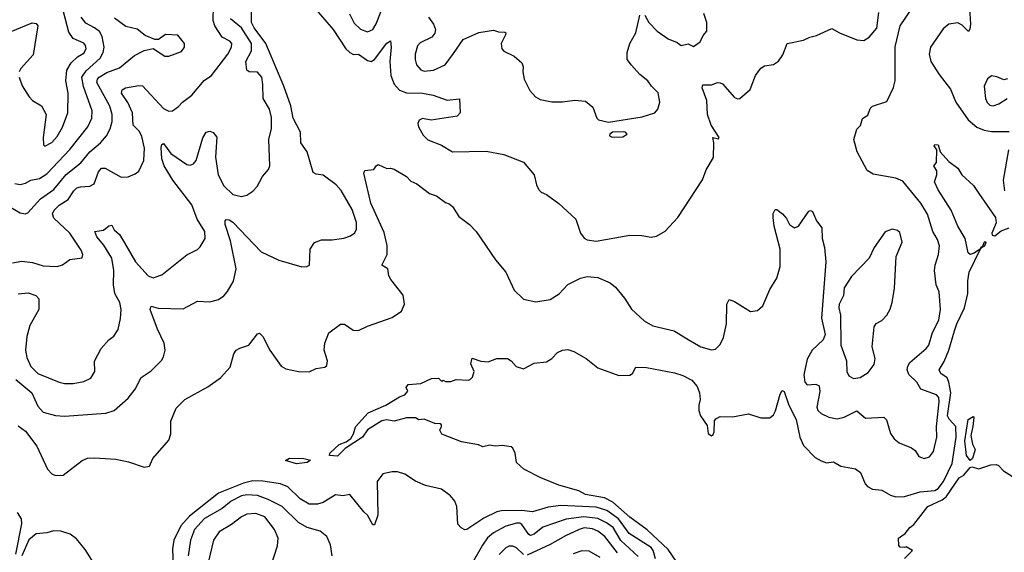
# Model space of a CAD drawing. Extents: x 1550320 to 1685906, y 509093 to 640511.
# Tile 399 of 532: x 1661673 to 1667228, y 563196 to 566200. Entities that reach past the tile are written whole.
import ezdxf

# ---------------------------------------------------------------- set-up
doc = ezdxf.new("R2010")
doc.units = 0

msp = doc.modelspace()

# ---------------------------------------------------------------- linework, layer by layer
at = {"layer": '0CON20XD'}
for points in [[(1663262.7, 566352.7), (1663441.2, 566145), (1663512.7, 566035), (1663535, 566015.6), (1663555.9, 566004.1), (1663585, 566005.5), (1663635, 565970), (1663655, 565963.5), (1663673.7, 565976.3), (1663745, 566068.1), (1663765, 566081.2), (1663769.1, 566045), (1663761, 565965), (1663767.5, 565885), (1663785, 565835.6), (1663815, 565802.8), (1663855, 565788.2), (1663945, 565785.3), (1664005, 565774.6), (1664085, 565745.6), (1664155, 565753.3), (1664158, 565675), (1664140, 565655), (1663995, 565633.6), (1663945, 565643.3), (1663927, 565633), (1663919.5, 565615), (1663923.3, 565595), (1663948.6, 565548.6), (1663975, 565521.4), (1664052.7, 565492.7), (1664115, 565453.8), (1664305, 565459.2), (1664405, 565439.2), (1664515, 565395.8), (1664575.8, 565325), (1664587.7, 565267.7), (1664601.2, 565241.2), (1664615, 565226.7), (1664645, 565213.3), (1664714.1, 565164.1), (1664811.2, 565075), (1664837.5, 564995), (1664857.9, 564967.9), (1664875, 564957.5), (1664925, 564950.8), (1665115, 564984), (1665183.6, 564983.6), (1665235, 564973.8)], [(1663532.8, 566232.8), (1663559.9, 566179.9), (1663595, 566146.5), (1663635, 566131.5), (1663664.7, 566145.3), (1663684.2, 566175.8), (1663765, 566383.8)], [(1661650.4, 564170.4), (1661741.1, 564095), (1661775, 564020.6), (1661805, 563986), (1661875, 563968.1), (1661925, 563963.3), (1662158.9, 563981.1), (1662205, 563995.7), (1662285.4, 564064.6), (1662324.2, 564115), (1662358.7, 564181.3), (1662415, 564218.8), (1662472.7, 564277.3), (1662485, 564297.5), (1662493.9, 564336.1), (1662488.6, 564375), (1662450.4, 564455), (1662408.6, 564565), (1662415, 564583.8), (1662453.3, 564573.3), (1662595, 564569.5), (1662675, 564612.2), (1662745, 564608.9), (1662795, 564621.9), (1662825, 564642.9), (1662845, 564667.1), (1662878.3, 564725), (1662894.7, 564795), (1662862.8, 564952.8), (1662832.5, 565045), (1662832, 565065), (1662838, 565072), (1662855, 565070.6), (1662875, 565058.1), (1663035, 564890), (1663135, 564843.8), (1663265, 564806.7), (1663293, 564807), (1663307.5, 564815), (1663312, 564905), (1663335.9, 564944.1), (1663375, 564958), (1663435, 564958.1), (1663502.2, 564967.8), (1663539.1, 564980.9), (1663563, 564997), (1663572.1, 565017.9), (1663573.5, 565056.5), (1663549.2, 565129.2), (1663486, 565236), (1663459, 565269), (1663385, 565323.1), (1663345, 565328.5), (1663328.8, 565338.8), (1663294.3, 565454.3), (1663258.9, 565505), (1663256.6, 565565), (1663215.8, 565645), (1663202.2, 565715), (1663163.7, 565825), (1663060.7, 566065), (1662995, 566154.6), (1662980.8, 566185), (1662982, 566305)], [(1661631.3, 564828.7), (1661685, 564838.5), (1661745, 564831.1), (1661805, 564812.3), (1661885, 564807.5), (1661915, 564816.9), (1661955, 564847.1), (1662025, 564857.5), (1662028.8, 564875), (1662019.3, 564899.3), (1661956.4, 564996.4), (1661865, 565080), (1661858.2, 565105), (1661868.2, 565125), (1661895, 565154), (1661945.5, 565185), (1661977.5, 565235), (1661995, 565250.7), (1662015, 565258), (1662068.3, 565261.7), (1662092.9, 565275), (1662118.1, 565341.9), (1662135, 565362.2), (1662155, 565362.5), (1662245, 565311.9), (1662285, 565314), (1662325, 565330), (1662345, 565346), (1662372.5, 565405), (1662376.3, 565475), (1662361.6, 565541.6), (1662349.2, 565569.2), (1662312.1, 565605), (1662308.6, 565675), (1662282.2, 565732.2), (1662247.5, 565785), (1662250, 565805), (1662270, 565815), (1662345, 565829.5), (1662365, 565826.9), (1662485, 565699.4), (1662513.6, 565683.6), (1662535, 565685.6), (1662569.5, 565710.5), (1662591.4, 565735), (1662644.2, 565775), (1662713.9, 565856.1), (1662754.6, 565885.4), (1662846.2, 566005), (1662867.1, 566045), (1662869.4, 566065), (1662858.6, 566078.6), (1662815, 566101.1), (1662773.5, 566165), (1662763.8, 566195), (1662765.3, 566275)], [(1661665, 563910), (1661705, 563878.8), (1661769.1, 563795), (1661829.2, 563665), (1661855, 563638.8), (1661875, 563629.1), (1661918.5, 563631.5), (1662025, 563713.1), (1662055, 563726.7), (1662095, 563729.5), (1662215, 563721.2), (1662286.9, 563706.9), (1662375, 563676.2), (1662405, 563682.5), (1662410, 563695), (1662423.3, 563725), (1662515, 563827.5), (1662525.5, 563864.5), (1662524.7, 563935.3), (1662555, 564008), (1662605, 564058), (1662735, 564128.6), (1662805, 564179.2), (1662860.3, 564239.7), (1662881.2, 564315), (1662893.8, 564335), (1662915, 564348), (1662966.1, 564363.9), (1663015, 564427.5), (1663025, 564432.5), (1663045, 564413.8), (1663083.5, 564335), (1663147.5, 564245), (1663175, 564230.4), (1663245, 564215.5), (1663305, 564213.3), (1663345, 564233.1), (1663395, 564240), (1663405, 564248.8), (1663408.5, 564275), (1663390, 564335), (1663394.4, 564375), (1663417.2, 564432.8), (1663483, 564483), (1663505, 564483.3), (1663555, 564448.6), (1663585, 564447.5), (1663635, 564471.4), (1663775, 564520), (1663826, 564555), (1663844, 564595), (1663836.4, 564646.4), (1663765.8, 564735), (1663755.8, 564755), (1663750, 564795), (1663716.2, 564815), (1663746.2, 564875), (1663746.6, 564926.6), (1663728.7, 564998.7), (1663654.4, 565165), (1663614, 565335), (1663620.7, 565349.3), (1663670, 565355), (1663683.6, 565376.4), (1663695, 565382.5), (1663745, 565360), (1663765, 565362.5), (1663785, 565356.7), (1663855, 565316.2), (1663879.5, 565289.5), (1663912.5, 565275), (1663985, 565220), (1664025, 565206.2), (1664075, 565168), (1664095, 565162), (1664115, 565146.2), (1664150.3, 565090.3), (1664211.2, 565045), (1664248, 565005), (1664357.5, 564845), (1664415, 564776.2), (1664463.4, 564673.4), (1664515, 564623.8), (1664585, 564608.8), (1664665, 564621.2), (1664717.1, 564652.9), (1664765, 564706), (1664837.3, 564742.7), (1664875, 564750.6), (1664935, 564745.6), (1665004, 564715), (1665035, 564691.4), (1665085, 564630), (1665125, 564568), (1665195, 564500.8), (1665245, 564472.9), (1665365, 564444.2), (1665445, 564395.7), (1665515, 564354.5), (1665575, 564338.5), (1665598.9, 564341.1), (1665625, 564367.5), (1665643.4, 564406.6), (1665659.6, 564485), (1665662.5, 564595), (1665675, 564622.5), (1665705, 564611.2), (1665795, 564553.8), (1665835, 564558.8), (1665865, 564586.2), (1665905, 564678), (1665945, 564741.2), (1665962.6, 564807.4), (1665962.3, 564905), (1665929.5, 565035), (1665923.1, 565085), (1665923, 565107), (1665935, 565130), (1665945, 565128.8), (1665976, 565105), (1665998.7, 565078.7), (1666016.2, 565045), (1666045, 565026), (1666066, 565035), (1666125, 565120), (1666135, 565123.3), (1666145, 565117.5), (1666168.8, 565065), (1666198, 565025), (1666200.8, 564965), (1666212.9, 564915), (1666220, 564835), (1666195.8, 564515.8), (1666218, 564425), (1666206.2, 564395), (1666144.4, 564335.6), (1666115.5, 564285), (1666097.1, 564197.1), (1666102.2, 564155), (1666115, 564141.2), (1666165, 564144.5), (1666183.8, 564133.8), (1666187.3, 564102.7), (1666170.4, 564015), (1666175.6, 563995), (1666195, 563978.1), (1666237.6, 563957.6), (1666285, 563948.1), (1666325, 563958.5), (1666395, 563993.1), (1666445, 563951.9), (1666548.2, 563958.2), (1666563.6, 563943.6), (1666586, 563866), (1666606.7, 563835), (1666635, 563812.5), (1666704.5, 563784.5), (1666725, 563770), (1666745.8, 563735.8), (1666775, 563724), (1666805, 563734), (1666827.5, 563765), (1666846.4, 563845), (1666844.7, 563904.7), (1666860.8, 564045), (1666858.1, 564068.1), (1666845, 564084.5), (1666756.2, 564116.2), (1666733.5, 564155), (1666688.3, 564198.3), (1666680.3, 564225), (1666682.9, 564245), (1666695, 564266.2), (1666786.8, 564345), (1666802.2, 564365), (1666823.1, 564435), (1666857.5, 564505), (1666868.2, 564565), (1666859.5, 564665), (1666843.1, 564705), (1666834.5, 564785), (1666837.7, 564815), (1666857.3, 564875), (1666861.3, 564925), (1666850.8, 564960.9), (1666825.3, 565005.3), (1666793.8, 565103.8), (1666757.3, 565165), (1666655, 565289.3), (1666615.6, 565305.6), (1666488.8, 565328.8), (1666455, 565350), (1666397.5, 565455), (1666378.6, 565525), (1666395, 565582.5), (1666416.1, 565603.9), (1666428.3, 565641.7), (1666458.3, 565661.7), (1666471.2, 565698.8), (1666485, 565712), (1666565, 565738), (1666602.8, 565817.2), (1666611.4, 565855), (1666612.3, 566047.7), (1666639.5, 566165), (1666707.8, 566265)], [(1661669.2, 565875), (1661686.9, 565826.9), (1661726.9, 565765), (1661745, 565744.3), (1661795, 565714), (1661822, 565665), (1661804.4, 565535), (1661807.5, 565495), (1661815, 565487.5), (1661855, 565507.1), (1661885, 565541.4), (1661915, 565594), (1661944, 565675), (1661945.4, 565785), (1661932.3, 565855), (1661938.2, 565915), (1661963.1, 565956.9), (1661999.7, 565990.3), (1662035, 566010.6), (1662047.3, 566035), (1662044.4, 566055), (1662035, 566067.1), (1661975, 566094.5), (1661949.2, 566129.2), (1661920, 566245)], [(1663980, 566215), (1664006.9, 566175), (1664018.1, 566145), (1664015, 566123.3), (1663998.6, 566101.4), (1663931.4, 566068.6), (1663916.6, 566053.4), (1663903.5, 566005), (1663903.5, 565975), (1663911.9, 565945), (1663935, 565917.1), (1663955, 565908.9), (1664006.7, 565915), (1664074, 565945), (1664120.9, 566009.1), (1664175, 566088.6), (1664262.3, 566127.7), (1664345, 566140.5), (1664375, 566131.1), (1664410, 566130), (1664415.6, 566125.6), (1664414.2, 566115), (1664389.2, 566065), (1664392, 566035), (1664405, 566022), (1664463.3, 565995), (1664505, 565957.5), (1664513.3, 565935), (1664511.2, 565905), (1664518.8, 565865), (1664551.2, 565801.2), (1664583.3, 565765), (1664609.5, 565749.5), (1664675, 565736.2), (1664735, 565736.2), (1664805, 565746.7), (1664865, 565740), (1664906.1, 565706.1), (1664928.8, 565645), (1664938.8, 565635), (1664995, 565622.2), (1665185, 565652.3), (1665256, 565675), (1665273.8, 565695), (1665284, 565735), (1665275, 565786.7), (1665236.7, 565825), (1665216.2, 565855), (1665171.3, 565891.3), (1665125, 565944.2), (1665099.4, 565975), (1665100.5, 566015), (1665114.4, 566065), (1665148.9, 566125), (1665170.8, 566225)], [(1665200, 566225), (1665221.4, 566185), (1665268.6, 566135), (1665332.1, 566092.1), (1665381.4, 566071.4), (1665405, 566054.4), (1665445, 566063.3), (1665475, 566049.4), (1665511.9, 566075), (1665529.1, 566110.9), (1665548.8, 566135), (1665550, 566185), (1665532.5, 566235)], [(1665235, 564973.8), (1665265, 564978.8), (1665315, 565006.7), (1665386.7, 565085), (1665524.2, 565295.8), (1665546.1, 565353.9), (1665587, 565423), (1665588.8, 565505), (1665583.3, 565535), (1665615, 565527.5), (1665620, 565535), (1665574.2, 565604.2), (1665553.3, 565665), (1665550, 565745), (1665523.8, 565815), (1665527, 565833), (1665575, 565833.3), (1665610, 565845), (1665625, 565844), (1665637.6, 565837.6), (1665705, 565762), (1665725, 565754), (1665735, 565756.2), (1665793.6, 565806.4), (1665824.1, 565885.9), (1665853.6, 565926.4), (1665875, 565938.8), (1665925, 565947.5), (1665953.4, 565966.6), (1665977.9, 566002.1), (1666003.3, 566065), (1666095, 566084.2), (1666130.7, 566100.7), (1666168.8, 566111.2), (1666255, 566150), (1666297.5, 566125), (1666395.8, 566085.8), (1666435, 566082), (1666465, 566101.4), (1666508.3, 566151.7), (1666520.2, 566239.8)], [(1667031.6, 566265), (1667037.5, 566175), (1667033.6, 566146.4), (1667025, 566133.3), (1666989.3, 566169.3), (1666965, 566182.1), (1666915, 566174), (1666882.5, 566147.5), (1666811.8, 566045), (1666803.2, 566005), (1666812.9, 565965), (1666860.8, 565890.9), (1666925, 565808), (1666954.5, 565735), (1667024.4, 565634.4), (1667073.6, 565593.6), (1667115, 565576.6), (1667155, 565568.9), (1667255, 565568.9)], [(1661599.1, 565155), (1661675, 565110), (1661705, 565104.3), (1661718.6, 565111.4), (1661790.8, 565189.2), (1661865, 565242.4), (1661935, 565326.5), (1662016.9, 565393.1), (1662068.4, 565455), (1662129.1, 565505), (1662162.5, 565545), (1662184, 565585), (1662193.7, 565626.3), (1662194.2, 565665), (1662181.8, 565711.8), (1662108.1, 565845), (1662111.7, 565865), (1662120.3, 565875), (1662165, 565902.7), (1662235, 565928.2), (1662321.1, 565998.9), (1662375, 566027.1), (1662425, 566037.5), (1662492.5, 565995), (1662515, 565993.8), (1662585, 566021.4), (1662602, 566045), (1662603.3, 566065), (1662565, 566113.3), (1662495, 566115.8), (1662455, 566088.8), (1662435, 566088.8), (1662381.5, 566111.5), (1662335, 566146.4), (1662271.1, 566161.1), (1662208.5, 566208.5)], [(1661624.2, 566134.2), (1661742.4, 566182.4), (1661765, 566178.8), (1661774.2, 566165.8), (1661748.1, 566001.9), (1661679.5, 565925), (1661669.5, 565905)], [(1661645, 565275.3), (1661675, 565270.8), (1661705, 565277.4), (1661735, 565294), (1661784.3, 565305), (1661825, 565330.9), (1661955, 565467.5), (1662056.8, 565595), (1662079.4, 565645), (1662082.5, 565685), (1662032.2, 565822.2), (1662023.7, 565875), (1662048.1, 565911.9), (1662126.9, 565983.1), (1662143.3, 566015), (1662148.9, 566045), (1662137.2, 566105), (1662122.9, 566132.9), (1662095, 566154.8), (1662045, 566180.2), (1662020.5, 566215)], [(1661665, 564652.9), (1661719.7, 564659.7), (1661764.3, 564644.3), (1661780, 564625), (1661781.1, 564565), (1661729.5, 564475), (1661713.5, 564413.5), (1661705.8, 564335), (1661712.5, 564295), (1661736, 564244), (1661775, 564203.9), (1661895, 564154.5), (1661925, 564147.9), (1661975, 564147.1), (1662035, 564158.5), (1662075, 564177.1), (1662096.4, 564215), (1662095.5, 564274.5), (1662132.9, 564345), (1662175, 564394.3), (1662204.2, 564415), (1662228, 564452), (1662241.8, 564515), (1662245.4, 564565), (1662237.3, 564605), (1662209.6, 564655), (1662201.8, 564705), (1662203.5, 564785), (1662191.7, 564855), (1662148.1, 564928.1), (1662108.5, 564975), (1662096.7, 565005), (1662145, 565012.3), (1662175, 565037.1), (1662191.7, 565041.7), (1662206, 565015), (1662235, 564988), (1662265, 564940.6), (1662326.9, 564835), (1662398.1, 564755), (1662425, 564743.8), (1662475, 564760.6), (1662615, 564873.1), (1662675, 564902.9), (1662691.3, 564918.7), (1662719.4, 564965), (1662716.7, 565005), (1662674.7, 565074.7), (1662643.4, 565155), (1662536.6, 565295), (1662487.5, 565375), (1662475.4, 565415), (1662471.4, 565478.6), (1662475, 565496.7), (1662485, 565502), (1662525.6, 565445), (1662615, 565383.5), (1662635, 565379.5), (1662653.3, 565386.7), (1662667.7, 565405), (1662706.6, 565533.4), (1662724.6, 565565.4), (1662745, 565571.1), (1662765, 565564.4), (1662785, 565536.7), (1662778.1, 565425), (1662792.8, 565325), (1662825, 565262.9), (1662875, 565214), (1662925, 565202), (1662955, 565210.8), (1662987.6, 565232.4), (1663011.7, 565258.3), (1663042.9, 565315), (1663076.2, 565355), (1663083.9, 565376.1), (1663078.8, 565525), (1663093.1, 565586.9), (1663092.5, 565647.5), (1663082.9, 565695), (1663045.7, 565755.7), (1663045.4, 565835), (1663038.8, 565875), (1663015, 565903.3), (1662966.6, 565906.6), (1662954.6, 565914.6), (1662948.8, 565965), (1662980.5, 566025), (1662980.4, 566065), (1662925, 566153.5), (1662862.6, 566205)], [(1667245, 565866.7), (1667225, 565861.2), (1667185, 565878.6), (1667155, 565882.5), (1667132.8, 565867.2), (1667113.3, 565825), (1667121.1, 565755), (1667132, 565732), (1667147, 565717), (1667165, 565714.4), (1667196, 565725), (1667243.8, 565755)], [(1665015, 565537.5), (1665075, 565540), (1665100, 565555), (1665090, 565565), (1665076.8, 565566.8), (1665017.5, 565565), (1665002.5, 565555), (1665000, 565545), (1665015, 565537.5)], [(1665405, 563104.7), (1665332.1, 563212.1), (1665212.8, 563322.8), (1665115, 563394.8), (1665019.3, 563479.3), (1664972.1, 563502.1), (1664865, 563522.5), (1664827.3, 563542.7), (1664713.9, 563573.9), (1664612.5, 563615), (1664516.7, 563665), (1664475, 563702.5), (1664468, 563755), (1664455, 563782.5), (1664445, 563790), (1664395, 563798), (1664356.1, 563793.9), (1664325, 563800.8), (1664285, 563790), (1664261.2, 563801.2), (1664165, 563818.8), (1664055, 563862.5), (1664042.5, 563885), (1664052.5, 563905), (1664052.5, 563915), (1664045, 563920), (1664015, 563922.5), (1663955, 563947.5), (1663925, 563943.8), (1663905, 563953.3), (1663855, 563953.8), (1663785, 563936.2), (1663743, 563943), (1663715, 563937.8), (1663635, 563886.5), (1663607.1, 563845), (1663509.2, 563780.8), (1663465, 563738.5), (1663421.1, 563741.1), (1663422.9, 563755), (1663475, 563802.9), (1663515, 563819.5), (1663541.7, 563838.3), (1663556, 563864), (1663567.1, 563902.9), (1663638.3, 563981.7), (1663738.8, 564025), (1663815, 564072.5), (1663846.1, 564083.9), (1663862.5, 564105), (1663853.3, 564125), (1663865, 564142.5), (1663935, 564147.5), (1663997, 564177), (1664035, 564177.5), (1664055, 564160), (1664062.5, 564167.5), (1664075, 564160), (1664105, 564160), (1664135, 564170), (1664205, 564167.5), (1664217, 564173), (1664227, 564183), (1664236.2, 564215), (1664218.8, 564258.8), (1664225, 564290), (1664275, 564274.2), (1664315, 564270), (1664365, 564288.8), (1664425, 564288), (1664445, 564276), (1664474.2, 564244.2), (1664515, 564231.2), (1664575, 564262.8), (1664645, 564270.7), (1664675, 564288.9), (1664707.3, 564322.7), (1664735, 564335.6), (1664765, 564339.2), (1664798.9, 564328.9), (1664868.2, 564288.2), (1664935, 564236.7), (1665053.4, 564193.4), (1665115, 564195.4), (1665129.4, 564205), (1665149.5, 564240.5), (1665208.7, 564238.7), (1665368, 564208), (1665413.3, 564193.3), (1665465, 564165.8), (1665495, 564131.2), (1665508.1, 564095), (1665512.1, 564057.9), (1665503.5, 564025), (1665504.4, 563995), (1665514.4, 563965), (1665551.7, 563911.7), (1665557.5, 563865), (1665575, 563853.3), (1665585, 563860), (1665590, 563875), (1665593, 563937), (1665600.7, 563949.3), (1665625, 563962.5), (1665695, 563960), (1665785, 563976.7), (1665855, 563953.3), (1665905, 563953.3), (1665925, 563971.2), (1665936.6, 563993.4), (1665963, 564087), (1665975, 564108.8), (1665985, 564103.3), (1666012.2, 564025), (1666053.8, 563945), (1666074.6, 563844.6), (1666095, 563798.8), (1666160.9, 563730.9), (1666195, 563710.8), (1666225, 563700), (1666265, 563706.7), (1666305, 563682.5), (1666387.4, 563667.4), (1666417.1, 563645), (1666442.6, 563582.6), (1666456.8, 563566.8), (1666485, 563552.5), (1666536.6, 563546.6), (1666585, 563518.6), (1666615, 563508.6), (1666665, 563510.8), (1666754, 563536), (1666835, 563543.5), (1666855.3, 563554.7), (1666885.4, 563595), (1666933, 563697), (1666956.8, 563845), (1666955, 563906.2), (1666915.9, 563945.9), (1666906.5, 563965), (1666925.6, 564095), (1666914.8, 564155), (1666905, 564178.9), (1666870, 564205), (1666860.9, 564225), (1666888.3, 564271.7), (1666914.1, 564335), (1666947.4, 564445), (1666960, 564485), (1667004.1, 564575), (1667022.4, 564655), (1667022.6, 564727.4), (1667030, 564775), (1667093.5, 564906.8), (1667096.7, 564913.3), (1667103.1, 564916.9), (1667117.5, 564925), (1667125.3, 564945), (1667115, 564945.8), (1667103.1, 564916.9), (1667095, 564916), (1667093.5, 564906.8), (1667057.5, 564882.5), (1667035, 564876), (1667024.5, 564884.5), (1667006.7, 564966.7), (1666965, 565036.2), (1666928.2, 565125), (1666855, 565240), (1666833.3, 565285), (1666847.5, 565325), (1666847, 565347), (1666830, 565375), (1666845.8, 565394.2), (1666847.5, 565465), (1666832, 565488), (1666835, 565496), (1666855, 565493.3), (1666866, 565455), (1666915, 565400), (1666965, 565362.5), (1666987.5, 565325), (1667054.2, 565264.2), (1667085, 565218.8), (1667178.2, 565085), (1667181.5, 565055), (1667157.3, 564995), (1667160, 564985), (1667175, 564981.2), (1667210.7, 565009.3), (1667255, 565026.6)], [(1667251.5, 565465), (1667220.9, 565295), (1667229.2, 565235)], [(1666376.2, 564176.2), (1666415, 564182.1), (1666459.7, 564210.3), (1666493.8, 564255), (1666498.5, 564288.5), (1666482.5, 564355), (1666492.7, 564467.3), (1666504.4, 564485.6), (1666536.8, 564503.2), (1666565, 564533.8), (1666583.2, 564566.8), (1666594.3, 564605), (1666609.1, 564685), (1666618.6, 564865), (1666652, 564945), (1666638.8, 564998.8), (1666625, 565010), (1666595, 565017.5), (1666555, 565002.5), (1666493.3, 564915), (1666465.8, 564854.2), (1666365, 564750.6), (1666325, 564688), (1666320.9, 564645), (1666295.4, 564595), (1666293.9, 564575), (1666302.7, 564532.7), (1666304.7, 564364.8), (1666336.7, 564275), (1666339.5, 564215), (1666350.6, 564190.6), (1666376.2, 564176.2)], [(1667035, 563713.1), (1667015, 563741.2), (1667005.3, 563825), (1667024.5, 563945), (1667051.7, 563961.7), (1667056.1, 563956.1), (1667050.9, 563905), (1667038.6, 563855), (1667048.6, 563805), (1667062.5, 563775), (1667047.5, 563725), (1667035, 563713.1)], [(1663235, 563694.7), (1663172.7, 563712.7), (1663195, 563727.3), (1663275, 563724.4), (1663313.3, 563715), (1663295, 563703.1), (1663235, 563694.7)], [(1666665, 563160), (1666710, 563205), (1666675, 563227.5), (1666665, 563222.5), (1666640, 563225), (1666632.5, 563235), (1666630, 563275), (1666668, 563302), (1666694.2, 563335), (1666717.1, 563352.9), (1666796.2, 563455), (1666877.9, 563492.1), (1666900.5, 563509.5), (1666972.5, 563615), (1666998.5, 563631.5), (1667035, 563674.5), (1667045, 563678.2), (1667085, 563667.1), (1667151.7, 563688.3), (1667181.2, 563691.2), (1667195, 563686), (1667223.3, 563655), (1667305, 563603.8)], [(1665259.7, 563159.7), (1665246.5, 563205), (1665235, 563222.3), (1665110.9, 563300.9), (1665050.7, 563385), (1664985, 563432.3), (1664925, 563450.7), (1664725, 563459.6), (1664655, 563450.8), (1664565, 563423.5), (1664505, 563432), (1664391, 563429), (1664365, 563424), (1664292.1, 563387.9), (1664195, 563324.4), (1664185, 563323.1), (1664163.9, 563333.9), (1664144.4, 563355), (1664138.6, 563455), (1664127.5, 563485), (1664104, 563515), (1664051.7, 563551.7), (1663961.9, 563571.9), (1663906.2, 563596.2), (1663845, 563636.7), (1663805, 563649.5), (1663775, 563650.5), (1663722.2, 563637.8), (1663690, 563595), (1663692.7, 563405), (1663675, 563350), (1663665, 563350), (1663635.8, 563405), (1663613.8, 563423.8), (1663535, 563521.9), (1663495, 563514.3), (1663455, 563520.8), (1663385, 563476.2), (1663352.7, 563467.3), (1663305, 563467.5), (1663255, 563498.1), (1663184.8, 563564.8)], [(1663184.8, 563564.8), (1663145, 563581.6), (1663045, 563596.7), (1662988.2, 563598.2), (1662935, 563586.3), (1662795, 563529.7), (1662629.9, 563400.1), (1662581, 563345), (1662541.7, 563265), (1662534.8, 563215.2), (1662538, 563115)], [(1663435, 563176.7), (1663427, 563237), (1663405.6, 563285), (1663368, 563315), (1663295, 563336.4), (1663245, 563363.5), (1663153.2, 563453.2), (1663075.5, 563494.5), (1663015, 563515.2), (1662955, 563520), (1662925, 563514.7), (1662866.5, 563485), (1662815, 563443.3), (1662715, 563385.7), (1662658.4, 563325), (1662635.8, 563265), (1662623.2, 563175)], [(1661650.6, 563185), (1661684.4, 563355.6), (1661682.3, 563385), (1661660, 563420)], [(1663090.4, 563115), (1663127.6, 563232.4), (1663131.5, 563275), (1663110, 563325), (1663055.2, 563395.2), (1663005, 563414.7), (1662955, 563410), (1662925, 563396), (1662867.5, 563352.5), (1662798.7, 563311.3), (1662766.7, 563263.3), (1662737.2, 563145)], [(1665162.2, 563172.2), (1665065, 563262.2), (1665020.2, 563335), (1664982.6, 563362.6), (1664935, 563386.2), (1664855, 563396.1), (1664755, 563382.8), (1664625, 563337.7), (1664575, 563297.2), (1664555, 563291.1), (1664545, 563296.7), (1664505, 563352.3), (1664495, 563359.3), (1664475, 563360.5), (1664415, 563343.3), (1664346.4, 563305), (1664312.9, 563277.1), (1664283.2, 563236.8), (1664225.4, 563135)], [(1662091.4, 563135), (1662041.4, 563211.4), (1661992.5, 563272.5), (1661957.3, 563297.3), (1661905, 563314.1), (1661864, 563316), (1661825, 563305.2), (1661765, 563300), (1661724.7, 563265.3), (1661685, 563175.6)], [(1665045, 563193.1), (1664973.3, 563285), (1664934.7, 563315), (1664905, 563328.4), (1664857, 563333), (1664828.9, 563325), (1664751.2, 563288.8), (1664665, 563238.9), (1664535, 563179.6)], [(1664515, 563183.2), (1664475, 563220), (1664455, 563230.7), (1664435, 563229.6), (1664415, 563220), (1664377, 563183)], [(1664946.9, 563166.9), (1664885, 563202.9), (1664845, 563204.6), (1664795, 563186.7)]]:
    msp.add_lwpolyline(points, dxfattribs=at)

doc.saveas('drawing.dxf')
